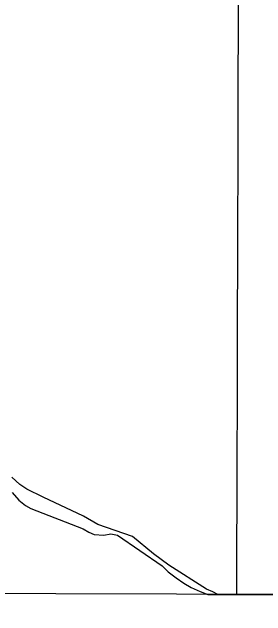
# Model space of a CAD drawing. Extents: x 3161564 to 3199464, y 849354 to 874788.
# Drawn here: x 3181000 to 3181511, y 854733 to 855952 of the extents above; entities that cross this region are included whole.
import ezdxf

# ---------------------------------------------------------------- set-up
doc = ezdxf.new("R2010")
doc.units = 0
for name, color, linetype in [('V-GRID-FRAM', 7, 'Continuous'), ('V-GRID-MAJR', 7, 'Continuous'), ('V-SITE-VEGE', 7, 'Continuous'), ('V-TOPO-SHOR', 7, 'Continuous')]:
    doc.layers.add(name, color=color, linetype=linetype)

msp = doc.modelspace()

# ---------------------------------------------------------------- linework, layer by layer
at = {"layer": 'V-GRID-FRAM'}
msp.add_lwpolyline([(3165819.2, 873007.6), (3197186.7, 872920.9), (3197144.3, 854733.3), (3165761, 854820), (3165819.2, 873007.6)], dxfattribs=at)
at = {"layer": 'V-GRID-MAJR'}
msp.add_spline([(3181452.7, 854776.7), (3181469.4, 860835.7), (3181486.2, 866898.2), (3181502.9, 872960.8), (3181502.9, 872964.2)], degree=3, dxfattribs=at)
at = {"layer": 'V-SITE-VEGE'}
for p, q in [((3181000.2, 854982), (3181013.9, 854966.9)), ((3181013.9, 854966.9), (3181027.1, 854956.2)), ((3181027.1, 854956.2), (3181037.7, 854949.8)), ((3181037.7, 854949.8), (3181143.6, 854909)), ((3181143.6, 854909), (3181154.6, 854902.5)), ((3181154.6, 854902.5), (3181165.7, 854897.6)), ((3181165.7, 854897.6), (3181184.9, 854896.4)), ((3181184.9, 854896.4), (3181199.3, 854898.9)), ((3181199.3, 854898.9), (3181212.5, 854895.9)), ((3181212.5, 854895.9), (3181302.2, 854834.1)), ((3181302.2, 854834.1), (3181314.8, 854822.1)), ((3181314.8, 854822.1), (3181330.3, 854809.9)), ((3181330.3, 854809.9), (3181346, 854799.2)), ((3181346, 854799.2), (3181361, 854790.5)), ((3181361, 854790.5), (3181379.1, 854782.7)), ((3181379.1, 854782.7), (3181394.4, 854776.8)), ((3181394.4, 854776.8), (3181825.5, 854775.6))]:
    msp.add_line(p, q, dxfattribs=at)
at = {"layer": 'V-TOPO-SHOR'}
msp.add_lwpolyline([(3181414.6, 854776.8), (3181404.5, 854781.7), (3181391.9, 854787.3), (3181315.8, 854835.6), (3181284.7, 854858.6), (3181242.5, 854893.4), (3181172.8, 854918), (3181144.1, 854934.6), (3181062.6, 854973.1), (3181029.9, 854989.2), (3181015.6, 854998.4), (3180999.4, 855013.5)], dxfattribs=at)

doc.saveas('drawing.dxf')
